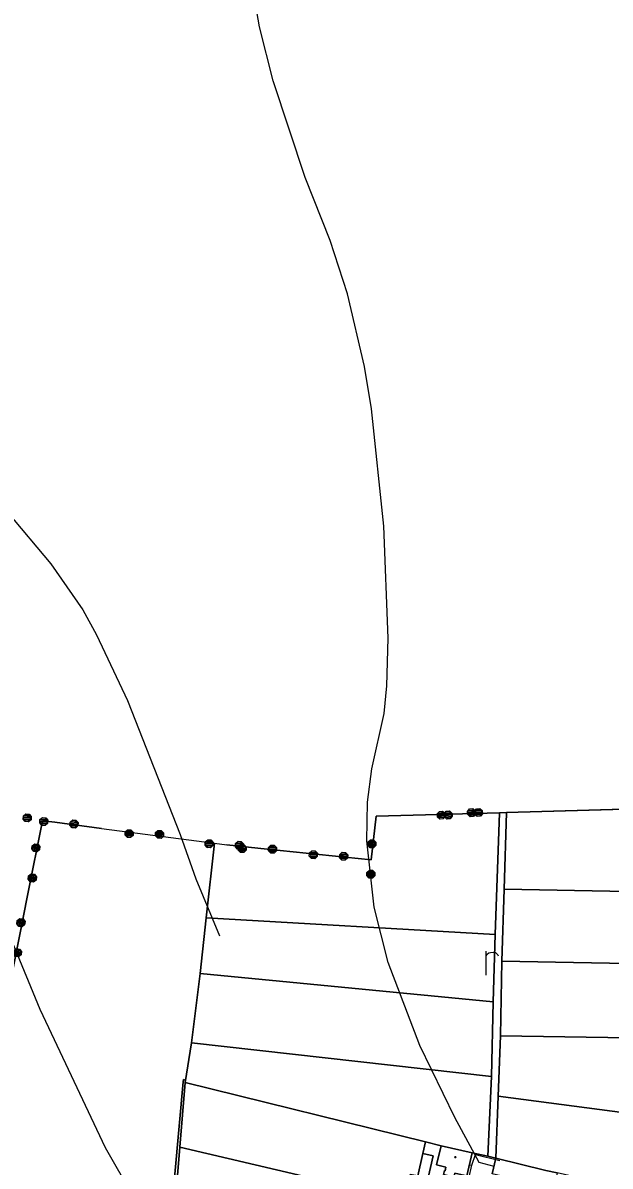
# Model space of a CAD drawing. Extents: x -645676 to -642474, y -1077513 to -1072613.
# Drawn here: x -645010.7 to -644768.9, y -1074155.6 to -1073684.8 of the extents above; entities that cross this region are included whole.
import ezdxf

# ---------------------------------------------------------------- set-up
doc = ezdxf.new("R2010")
doc.units = 0
for name, color, linetype in [('KN', 7, 'Continuous'), ('KULTURY_STAV', 7, 'Continuous'), ('KULTURY_ZNACKY', 7, 'Continuous'), ('Obvod_KP_', 7, 'Continuous'), ('OBVOD_PU', 7, 'Continuous'), ('PLYNOVOD', 7, 'Continuous'), ('SPRAV_HR_STAV', 7, 'Continuous'), ('VRSTEVNICE', 7, 'Continuous')]:
    doc.layers.add(name, color=color, linetype=linetype)

# ---------------------------------------------------------------- blocks, each defined once
blk = doc.blocks.new('$479')
for points in [[(0, 0), (0, 1.27), (0, 2)], [(0, 1.6), (0.1, 1.73), (0.23, 1.84), (0.37, 1.89), (0.6, 1.9), (0.77, 1.87), (0.87, 1.8), (0.96, 1.7), (1, 1.6)]]:
    blk.add_lwpolyline(points)
blk = doc.blocks.new('2$0620')
for points in [[(-1.07, 0.32), (-0.88, 0.13), (-0.88, -0.14), (-1.07, -0.33), (-1.34, -0.33), (-1.53, -0.14), (-1.53, 0.13), (-1.34, 0.32), (-1.07, 0.32), (-1.08, 0.28), (-1.32, 0.28), (-1.4, 0.2), (-1, 0.2), (-0.92, 0.12), (-1.48, 0.12), (-1.48, 0.04), (-0.92, 0.04), (-0.92, -0.04), (-1.48, -0.04), (-1.48, -0.12), (-0.92, -0.12), (-1, -0.2), (-1.4, -0.2), (-1.32, -0.28), (-1.08, -0.28)], [(1.43, 0.32), (1.62, 0.13), (1.62, -0.14), (1.43, -0.33), (1.16, -0.33), (0.97, -0.14), (0.97, 0.13), (1.16, 0.32), (1.43, 0.32), (1.4, 0.28), (1.16, 0.28), (1.08, 0.2), (1.48, 0.2), (1.56, 0.12), (1, 0.12), (1, 0.04), (1.56, 0.04), (1.56, -0.04), (1, -0.04), (1, -0.12), (1.56, -0.12), (1.48, -0.2), (1.08, -0.2), (1.16, -0.28), (1.4, -0.28)]]:
    blk.add_lwpolyline(points)

msp = doc.modelspace()

# ---------------------------------------------------------------- linework, layer by layer
at = {"layer": 'KN'}
for points in [[(-644816.29, -1074060.23), (-644935.25, -1074053.37), (-644931.76, -1074022.67), (-644926.78, -1074023.32), (-644910.15, -1074025.06), (-644867.25, -1074029.55), (-644865.2, -1074011.52), (-644814.48, -1074010.1)], [(-644812.59, -1074041.53), (-644813.49, -1074071.27), (-644814.05, -1074101.96), (-644814.97, -1074126.78), (-644815.93, -1074152.3), (-644819.27, -1074151.59), (-644817.79, -1074118.73), (-644817.11, -1074087.98), (-644816.29, -1074060.23), (-644814.48, -1074010.1), (-644811.64, -1074010.02)], [(-644718.27, -1074043.36), (-644812.59, -1074041.53), (-644811.64, -1074010.02), (-644719.06, -1074007.43)], [(-644718.27, -1074043.36), (-644717.61, -1074073.04), (-644813.49, -1074071.27), (-644812.59, -1074041.53)], [(-644816.29, -1074060.23), (-644817.11, -1074087.98), (-644937.77, -1074076.29), (-644935.25, -1074053.37)], [(-644717.61, -1074073.04), (-644716.94, -1074103.42), (-644814.05, -1074101.96), (-644813.49, -1074071.27)], [(-644817.11, -1074087.98), (-644817.79, -1074118.73), (-644941.33, -1074104.83), (-644937.77, -1074076.29)], [(-644817.79, -1074118.73), (-644819.27, -1074151.59), (-644825.75, -1074150.22), (-644838.48, -1074147.23), (-644844.96, -1074145.63), (-644943.93, -1074121.13), (-644941.33, -1074104.83)], [(-644716.94, -1074103.42), (-644718, -1074139.64), (-644814.97, -1074126.78), (-644814.05, -1074101.96)], [(-644844.96, -1074145.63), (-644846.02, -1074150.41), (-644848.06, -1074159.6), (-644851.31, -1074159.13), (-644852.19, -1074163.1), (-644849.1, -1074163.85), (-644850.3, -1074169.7), (-644850.42, -1074170.25), (-644855.39, -1074169.1), (-644946.06, -1074147.76), (-644943.93, -1074121.13)], [(-644718, -1074139.64), (-644722.14, -1074174), (-644790.7, -1074158.43), (-644795.34, -1074157.38), (-644815.93, -1074152.3), (-644814.97, -1074126.78)], [(-644838.48, -1074147.23), (-644840.38, -1074155.1), (-644836.5, -1074156.08), (-644836.84, -1074157.5), (-644837.13, -1074157.42), (-644837.52, -1074159.11), (-644833.26, -1074160.11), (-644832.88, -1074158.47), (-644827.93, -1074159.62), (-644831.47, -1074174.64), (-644850.42, -1074170.25), (-644850.3, -1074169.7), (-644846.26, -1074170.6), (-644843.91, -1074161.05), (-644841.81, -1074151.41), (-644846.02, -1074150.41), (-644844.96, -1074145.63)], [(-644825.75, -1074150.22), (-644827.93, -1074159.62), (-644832.88, -1074158.47), (-644833.26, -1074160.11), (-644837.52, -1074159.11), (-644837.13, -1074157.42), (-644836.84, -1074157.5), (-644836.5, -1074156.08), (-644840.38, -1074155.1), (-644838.48, -1074147.23)], [(-644850.42, -1074170.25), (-644852.74, -1074182.62), (-644854.55, -1074190.26), (-644855.44, -1074194.56), (-644865.67, -1074192.14), (-644948.13, -1074172.61), (-644946.06, -1074147.76), (-644855.39, -1074169.1)], [(-644850.3, -1074169.7), (-644849.1, -1074163.85), (-644852.19, -1074163.1), (-644851.31, -1074159.13), (-644848.06, -1074159.6), (-644846.02, -1074150.41), (-644841.81, -1074151.41), (-644843.91, -1074161.05), (-644846.26, -1074170.6)], [(-644832.49, -1074152.14), (-644832.79, -1074152.14), (-644832.79, -1074151.84), (-644832.49, -1074151.84)], [(-644832.49, -1074152.14), (-644832.49, -1074151.84), (-644832.79, -1074151.84), (-644832.79, -1074152.14)], [(-644790.7, -1074158.43), (-644796.73, -1074182.79), (-644801.5, -1074181.66), (-644797.26, -1074164.93), (-644801.3, -1074164.02), (-644808.75, -1074170.17), (-644807.55, -1074164.85), (-644806.97, -1074164.98), (-644806.15, -1074161.37), (-644815.66, -1074159.22), (-644817.49, -1074158.81), (-644815.93, -1074152.3), (-644795.34, -1074157.38)]]:
    msp.add_lwpolyline(points, close=True, dxfattribs=at)
msp.add_lwpolyline([(-644827.93, -1074159.62), (-644825.75, -1074150.22), (-644819.27, -1074151.59), (-644815.93, -1074152.3), (-644817.49, -1074158.81)], dxfattribs=at)
at = {"layer": 'KULTURY_STAV'}
for points in [[(-645015.58, -1074078.3), (-645008.77, -1074044.19), (-645002.61, -1074013.36), (-644997.58, -1074014.02), (-644978.29, -1074016.55), (-644931.76, -1074022.67), (-644926.78, -1074023.32), (-644910.15, -1074025.06), (-644867.25, -1074029.55), (-644865.2, -1074011.52), (-644814.48, -1074010.1), (-644811.64, -1074010.02), (-644719.06, -1074007.43), (-644712.29, -1074002.69), (-644713.17, -1073985.06), (-644714.28, -1073962.9), (-644716.47, -1073919.24), (-644717.18, -1073905.1)], [(-644944.59, -1074120), (-644943.78, -1074120.2), (-644943.93, -1074121.13), (-644946.06, -1074147.76), (-644948.13, -1074172.61), (-644950.25, -1074198.06), (-644951.31, -1074210.63), (-644952.59, -1074223.21), (-644953.29, -1074231.65), (-644953.62, -1074235.62), (-644954.72, -1074248.3), (-644960.78, -1074309.91), (-644960.92, -1074311.27), (-644961.13, -1074313.43), (-645034.15, -1074297.33)], [(-645012.27, -1074299.94), (-644986.12, -1074304.12), (-644968.24, -1074307.21), (-644962.29, -1074302.34), (-644961.66, -1074297.33), (-644959.85, -1074283.01), (-644956.02, -1074245.75), (-644951.54, -1074196.95), (-644944.68, -1074120.96), (-644944.59, -1074120)], [(-644795.34, -1074157.38), (-644815.93, -1074152.3), (-644819.27, -1074151.59), (-644825.75, -1074150.22), (-644838.48, -1074147.23), (-644844.96, -1074145.63), (-644943.93, -1074121.13), (-644943.78, -1074120.2), (-644944.59, -1074120), (-644944.68, -1074120.96), (-644951.54, -1074196.95)], [(-644948.13, -1074172.61), (-644946.06, -1074147.76), (-644943.93, -1074121.13)], [(-644943.93, -1074121.13), (-644844.96, -1074145.63), (-644846.02, -1074150.41), (-644848.06, -1074159.6)], [(-644848.06, -1074159.6), (-644846.02, -1074150.41), (-644844.96, -1074145.63)], [(-644844.96, -1074145.63), (-644838.48, -1074147.23), (-644825.75, -1074150.22), (-644827.93, -1074159.62)], [(-644827.93, -1074159.62), (-644825.75, -1074150.22), (-644819.27, -1074151.59), (-644815.93, -1074152.3), (-644817.49, -1074158.81)], [(-644815.93, -1074152.3), (-644795.34, -1074157.38), (-644790.7, -1074158.43), (-644796.73, -1074182.79), (-644779.76, -1074186.79), (-644780.8, -1074191.28), (-644793.98, -1074188.23), (-644794.65, -1074191.05), (-644795.61, -1074195.08), (-644798.03, -1074194.51), (-644798.89, -1074198.11), (-644804.77, -1074196.7), (-644825.52, -1074192.75), (-644821.84, -1074176.9), (-644811.23, -1074179.38), (-644808.55, -1074180), (-644801.5, -1074181.66), (-644797.26, -1074164.93), (-644801.3, -1074164.02), (-644808.75, -1074170.17), (-644817.68, -1074168.15), (-644815.66, -1074159.22), (-644817.49, -1074158.81), (-644815.93, -1074152.3)]]:
    msp.add_lwpolyline(points, dxfattribs=at)
at = {"layer": 'Obvod_KP_'}
msp.add_lwpolyline([(-644948.13, -1074172.61), (-644946.06, -1074147.76), (-644943.93, -1074121.13), (-644941.33, -1074104.83), (-644937.77, -1074076.29), (-644935.25, -1074053.37), (-644931.76, -1074022.67), (-644926.78, -1074023.32), (-644910.15, -1074025.06), (-644867.25, -1074029.55), (-644865.2, -1074011.52), (-644814.48, -1074010.1), (-644811.64, -1074010.02), (-644719.06, -1074007.43)], dxfattribs=at)
at = {"layer": 'OBVOD_PU'}
for points in [[(-644948.13, -1074172.61), (-644946.06, -1074147.76), (-644943.93, -1074121.13), (-644941.33, -1074104.83), (-644937.77, -1074076.29), (-644935.25, -1074053.37), (-644931.76, -1074022.67), (-644926.78, -1074023.32), (-644910.15, -1074025.06), (-644867.25, -1074029.55), (-644865.2, -1074011.52), (-644814.48, -1074010.1), (-644811.64, -1074010.02), (-644719.06, -1074007.43), (-644712.29, -1074002.69), (-644713.17, -1073985.06), (-644714.28, -1073962.9), (-644716.47, -1073919.24), (-644717.18, -1073905.1)], [(-645015.58, -1074078.3), (-645008.77, -1074044.19), (-645002.61, -1074013.36), (-644997.58, -1074014.02), (-644978.29, -1074016.55), (-644931.76, -1074022.67), (-644935.25, -1074053.37), (-644937.77, -1074076.29), (-644941.33, -1074104.83), (-644943.93, -1074121.13), (-644946.06, -1074147.76), (-644948.13, -1074172.61)]]:
    msp.add_lwpolyline(points, dxfattribs=at)
at = {"layer": 'PLYNOVOD'}
for p, q in [((-644825.82, -1074155.19), (-644824.41, -1074150.85)), ((-644824.41, -1074150.85), (-644824.35, -1074150.59)), ((-644824.41, -1074150.85), (-644814.27, -1074153.3)), ((-644830.81, -1074176.49), (-644825.82, -1074155.19)), ((-644826.73, -1074155.03), (-644825.82, -1074155.19))]:
    msp.add_line(p, q, dxfattribs=at)
at = {"layer": 'SPRAV_HR_STAV'}
for p, q in [((-644814.48, -1074010.1), (-644865.2, -1074011.52)), ((-644811.64, -1074010.02), (-644814.48, -1074010.1)), ((-644719.06, -1074007.43), (-644811.64, -1074010.02)), ((-645002.61, -1074013.36), (-645008.77, -1074044.19)), ((-644997.58, -1074014.02), (-645002.61, -1074013.36)), ((-644978.29, -1074016.55), (-644997.58, -1074014.02)), ((-644865.2, -1074011.52), (-644867.25, -1074029.55)), ((-644978.29, -1074016.55), (-644931.76, -1074022.67)), ((-644931.76, -1074022.67), (-644926.78, -1074023.32)), ((-644910.15, -1074025.06), (-644926.78, -1074023.32)), ((-644867.25, -1074029.55), (-644910.15, -1074025.06)), ((-645008.77, -1074044.19), (-645015.58, -1074078.3))]:
    msp.add_line(p, q, dxfattribs=at)
at = {"layer": 'VRSTEVNICE'}
for points in [[(-644867.11, -1073843.8), (-644870.1, -1073826.28), (-644877.08, -1073796.37), (-644884.2, -1073774.44), (-644894.46, -1073748.52), (-644907.7, -1073708.64), (-644913.26, -1073686.42), (-644916.82, -1073665.91)], [(-645151.81, -1073675.46), (-645145.54, -1073693.26), (-645127.74, -1073736.41), (-645119.05, -1073753.36), (-645107.66, -1073772.45), (-645086.87, -1073805.06), (-645074.48, -1073822.58), (-645063.08, -1073836.25), (-645017.22, -1073886.24), (-644999.14, -1073907.6), (-644986.03, -1073926.54), (-644980.34, -1073936.8), (-644967.66, -1073963.86), (-644946.01, -1074019.12), (-644939.46, -1074037.35), (-644929.78, -1074060.85)], [(-644816.68, -1074155.75), (-644822.89, -1074154.19), (-644832.79, -1074135.62), (-644847.31, -1074106), (-644860.27, -1074071.81), (-644866.11, -1074049.03), (-644869.1, -1074021.68), (-644868.82, -1074005.73), (-644866.97, -1073992.06), (-644861.98, -1073969.27), (-644860.84, -1073957.88), (-644860.27, -1073938.22), (-644862.13, -1073892.08), (-644867.11, -1073843.8)], [(-644771.4, -1074445.53), (-644788.49, -1074425.02), (-644798.61, -1074414.76), (-644812.71, -1074402.66), (-644840.91, -1074375.6), (-644858.28, -1074360.08), (-644875.39, -1074346.06), (-644873.06, -1074335.19), (-644879.53, -1074331.05), (-644884.44, -1074327.68), (-644888.9, -1074321.91), (-644895.74, -1074311.65), (-644906.7, -1074291.14), (-644911.69, -1074278.33), (-644920.38, -1074252.69), (-644931.2, -1074227.05), (-644943.16, -1074205.12), (-644954.41, -1074186.89), (-644976.63, -1074148.15), (-645003.55, -1074091.18), (-645014.8, -1074063.84)]]:
    msp.add_lwpolyline(points, dxfattribs=at)

# ---------------------------------------------------------------- block references
at = {"layer": 'KULTURY_ZNACKY', "xscale": 5, "yscale": 5}
msp.add_blockref('$479', (-644819.98, -1074077.05), dxfattribs=at)
at = {"layer": 'SPRAV_HR_STAV'}
for p, xscale, yscale, rotation in [((-645014.93, -1074011.74), 4.999999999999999, 5, 175.535898), ((-644831.97, -1074010.59), 5, 5.000000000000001, -175.22673900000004), ((-644829.13, -1074010.51), 4.999999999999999, 5, -175.21670400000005), ((-644995.64, -1074014.27), 4.999999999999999, 5.000000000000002, 175.539137), ((-644960.94, -1074018.83), 5.000000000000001, 4.999999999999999, -1.3405729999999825), ((-645006.04, -1074030.52), 5.000000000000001, 5.000000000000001, -96.78402799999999), ((-644927.55, -1074023.24), 5.000000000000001, 5, 177.06421), ((-644914.41, -1074024.93), 5, 4.999999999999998, -1.2829200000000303), ((-644867.18, -1074028.91), 5.000000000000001, 5, -91.887454), ((-644884.65, -1074027.73), 5, 4.999999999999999, 177.062375), ((-645012.2, -1074061.35), 5, 5.000000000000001, -96.77521600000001)]:
    msp.add_blockref('2$0620', p, dxfattribs=dict(at, xscale=xscale, yscale=yscale, rotation=rotation))

doc.saveas('drawing.dxf')
